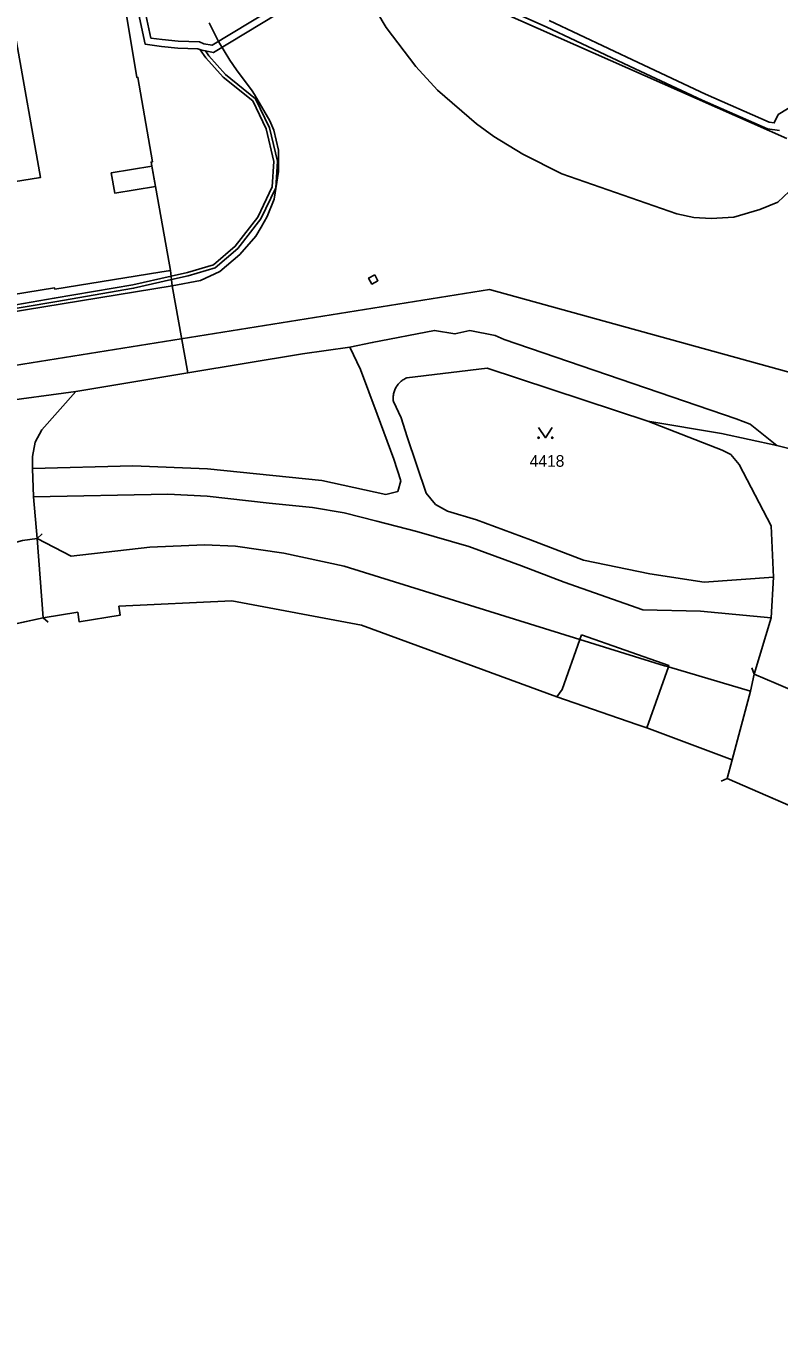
# Model space of a CAD drawing. Extents: x -756746 to -753363, y -1166406 to -1161727.
# Drawn here: x -755909.2 to -755799.5, y -1165864.8 to -1165675.4 of the extents above; entities that cross this region are included whole.
import ezdxf

# ---------------------------------------------------------------- set-up
doc = ezdxf.new("R2010")
doc.units = 0
for name, color, linetype in [('Hranice kat_území', 7, 'Continuous'), ('Hranice parcel', 7, 'Continuous'), ('Parcelní čísla', 7, 'Continuous'), ('Vnitřní kresba', 7, 'Continuous'), ('Věcná břemena k části', 7, 'Continuous'), ('Značky kultur', 7, 'Continuous')]:
    doc.layers.add(name, color=color, linetype=linetype)

msp = doc.modelspace()

# ---------------------------------------------------------------- linework, layer by layer
at = {"layer": 'Hranice kat_území'}
msp.add_lwpolyline([(-755918.05, -1165764.1), (-755906.71, -1165761.65), (-755901.64, -1165760.82), (-755901.42, -1165762.23), (-755895.47, -1165761.26), (-755895.64, -1165759.94), (-755879.22, -1165759.17), (-755860.3, -1165762.72), (-755831.83, -1165773.16), (-755820.21, -1165777.17), (-755818.72, -1165777.67), (-755806.32, -1165782.32), (-755807.02, -1165785.03), (-755793.27, -1165791.01), (-755792.63, -1165788.59), (-755782.86, -1165793.86), (-755783.63, -1165795.05)], dxfattribs=at)
at = {"layer": 'Hranice parcel'}
for p, q in [((-755888.15, -1165711.02), (-755887.88, -1165713.26)), ((-755887.88, -1165713.26), (-755885.6, -1165725.95)), ((-755885.6, -1165725.95), (-755901.93, -1165728.65)), ((-755901.93, -1165728.65), (-755930.75, -1165732.63)), ((-755807.84, -1165734.78), (-755799.82, -1165736.53)), ((-755778.55, -1165741.95), (-755799.82, -1165736.53)), ((-755906.71, -1165761.65), (-755918.05, -1165764.1)), ((-755831.83, -1165773.16), (-755860.3, -1165762.72)), ((-755820.21, -1165777.17), (-755831.83, -1165773.16)), ((-755793.27, -1165791.01), (-755807.02, -1165785.03))]:
    msp.add_line(p, q, dxfattribs=at)
for points in [[(-755888.15, -1165711.02), (-755890.96, -1165695.26), (-755890.77, -1165695.23), (-755892.89, -1165682.93), (-755893.04, -1165682.95), (-755895.64, -1165667.12), (-755895.75, -1165667.18)], [(-755913.22, -1165669.71), (-755919.33, -1165670.81), (-755918.45, -1165676.43), (-755913.19, -1165675.58), (-755911.02, -1165675.23), (-755910.72, -1165676.92), (-755907.09, -1165697.52), (-755934.14, -1165701.81), (-755936.4, -1165702.16), (-755959.68, -1165705.85), (-755961.91, -1165706.21), (-755971.03, -1165707.65), (-755972.55, -1165707.89), (-755973.91, -1165708.11), (-755975.19, -1165700.5), (-755979.91, -1165701.21), (-755981, -1165701.37)], [(-755859.57, -1165670.8), (-755856.71, -1165675.63), (-755852.38, -1165681.34), (-755849.24, -1165684.79), (-755843.57, -1165689.67), (-755841.03, -1165691.51), (-755836.78, -1165694.11), (-755831.14, -1165696.95), (-755814.39, -1165702.78), (-755811.87, -1165703.31), (-755809.35, -1165703.45), (-755806.06, -1165703.26), (-755802.26, -1165702.16), (-755799.67, -1165701.07), (-755796.33, -1165698), (-755795.28, -1165697.56), (-755794.18, -1165696.83), (-755792.13, -1165694.13), (-755790.78, -1165691.41), (-755789.77, -1165688.42), (-755788.21, -1165682.17)], [(-755977.09, -1165725.5), (-755960.24, -1165722.72), (-755960.26, -1165722.56), (-755905.02, -1165713.59), (-755905, -1165713.76), (-755889.67, -1165711.27), (-755888.15, -1165711.02)], [(-755887.88, -1165713.26), (-755976.69, -1165727.8), (-755980.38, -1165726.62)], [(-755799.82, -1165736.53), (-755803.66, -1165733.44), (-755805.7, -1165732.67), (-755839.53, -1165721.11), (-755840.82, -1165720.52), (-755844.51, -1165719.8), (-755846.71, -1165720.29), (-755849.68, -1165719.76), (-755858.74, -1165721.55), (-755861.99, -1165722.19), (-755868.92, -1165723.18), (-755885.6, -1165725.95)], [(-755907.58, -1165750.07), (-755908.12, -1165744.01), (-755908.26, -1165739.89), (-755908.25, -1165738.13), (-755907.87, -1165736.03), (-755906.86, -1165734.24), (-755901.93, -1165728.65)], [(-755807.76, -1165737.2), (-755818.58, -1165733), (-755807.84, -1165734.78)], [(-755803.1, -1165769.84), (-755800.61, -1165761.65), (-755800.3, -1165755.69), (-755800.62, -1165748.26), (-755805.3, -1165739.3), (-755806.48, -1165737.86), (-755807.76, -1165737.2)], [(-755919.43, -1165753.08), (-755919.09, -1165752.96), (-755909.69, -1165750.37), (-755907.58, -1165750.07)], [(-755907.58, -1165750.07), (-755902.59, -1165752.64), (-755891.16, -1165751.34), (-755883.17, -1165750.99), (-755878.67, -1165751.21), (-755871.64, -1165752.2), (-755862.84, -1165754.1), (-755828.51, -1165764.78), (-755816.17, -1165768.61), (-755815.59, -1165768.78), (-755803.62, -1165772.33), (-755803.1, -1165769.84)], [(-755860.3, -1165762.72), (-755879.22, -1165759.17), (-755895.64, -1165759.94), (-755895.47, -1165761.26), (-755901.42, -1165762.23), (-755901.64, -1165760.82), (-755906.71, -1165761.65)], [(-755803.1, -1165769.84), (-755799.88, -1165771.21), (-755789.66, -1165775.57)], [(-755807.02, -1165785.03), (-755806.32, -1165782.32), (-755818.72, -1165777.67), (-755820.21, -1165777.17)]]:
    msp.add_lwpolyline(points, dxfattribs=at)
at = {"layer": 'Vnitřní kresba'}
for p, q in [((-755844.69, -1165671.28), (-755798.33, -1165691.8)), ((-755882.52, -1165674.99), (-755881.15, -1165677.69)), ((-755881.15, -1165677.69), (-755879.51, -1165680.41)), ((-755879.51, -1165680.41), (-755878.5, -1165681.8)), ((-755878.5, -1165681.8), (-755876.26, -1165684.86)), ((-755876.26, -1165684.86), (-755875.88, -1165685.39)), ((-755875.88, -1165685.39), (-755873.67, -1165689.22)), ((-755873.67, -1165689.22), (-755873.08, -1165690.6)), ((-755873.08, -1165690.6), (-755872.39, -1165693.52)), ((-755872.39, -1165693.52), (-755872.41, -1165696.6)), ((-755872.41, -1165696.6), (-755873.05, -1165700.67)), ((-755873.05, -1165700.67), (-755874.03, -1165703.18)), ((-755874.03, -1165703.18), (-755874.95, -1165704.74)), ((-755874.95, -1165704.74), (-755875.71, -1165706.04)), ((-755875.71, -1165706.04), (-755878.02, -1165708.72)), ((-755878.02, -1165708.72), (-755880.96, -1165711.2)), ((-755880.96, -1165711.2), (-755883.76, -1165712.51)), ((-755883.76, -1165712.51), (-755887.88, -1165713.26)), ((-755860.43, -1165725.45), (-755861.99, -1165722.19)), ((-755858.04, -1165731.99), (-755860.43, -1165725.45)), ((-755853.72, -1165726.69), (-755842.01, -1165725.25)), ((-755842.01, -1165725.25), (-755818.58, -1165733)), ((-755854.54, -1165732.52), (-755855.67, -1165730.13)), ((-755855.62, -1165738.55), (-755858.04, -1165731.99)), ((-755853.64, -1165735.28), (-755854.54, -1165732.52)), ((-755850.9, -1165743.48), (-755853.64, -1165735.28)), ((-755908.26, -1165739.89), (-755893.6, -1165739.51)), ((-755893.6, -1165739.51), (-755882.73, -1165739.93)), ((-755854.6, -1165741.67), (-755855.62, -1165738.55)), ((-755882.73, -1165739.93), (-755866.08, -1165741.65)), ((-755866.08, -1165741.65), (-755856.76, -1165743.69)), ((-755855.01, -1165743.25), (-755854.6, -1165741.67)), ((-755908.12, -1165744.01), (-755888.52, -1165743.61)), ((-755888.52, -1165743.61), (-755882.78, -1165743.91)), ((-755856.76, -1165743.69), (-755855.01, -1165743.25)), ((-755849.55, -1165745.15), (-755850.9, -1165743.48)), ((-755882.78, -1165743.91), (-755873.74, -1165744.94)), ((-755873.74, -1165744.94), (-755867.44, -1165745.55)), ((-755867.44, -1165745.55), (-755862.82, -1165746.36)), ((-755847.77, -1165746.12), (-755849.55, -1165745.15)), ((-755862.82, -1165746.36), (-755858.08, -1165747.58)), ((-755843.57, -1165747.37), (-755847.77, -1165746.12)), ((-755835.7, -1165750.3), (-755843.57, -1165747.37)), ((-755858.08, -1165747.58), (-755852.25, -1165749.07)), ((-755852.25, -1165749.07), (-755844.66, -1165751.27)), ((-755906.83, -1165749.41), (-755907.58, -1165750.07)), ((-755906.71, -1165761.65), (-755907.58, -1165750.07)), ((-755844.66, -1165751.27), (-755837.01, -1165754.05)), ((-755827.97, -1165753.26), (-755835.7, -1165750.3)), ((-755837.01, -1165754.05), (-755830.79, -1165756.44)), ((-755818.28, -1165755.22), (-755827.97, -1165753.26)), ((-755830.79, -1165756.44), (-755819.33, -1165760.49)), ((-755810.4, -1165756.43), (-755818.28, -1165755.22)), ((-755800.3, -1165755.69), (-755810.4, -1165756.43)), ((-755819.33, -1165760.49), (-755810.92, -1165760.69)), ((-755810.92, -1165760.69), (-755800.61, -1165761.65)), ((-755905.94, -1165762.29), (-755906.71, -1165761.65)), ((-755828.51, -1165764.78), (-755828.27, -1165764.1)), ((-755828.27, -1165764.1), (-755815.52, -1165768.6)), ((-755831.05, -1165772.06), (-755828.51, -1165764.78)), ((-755815.59, -1165768.78), (-755818.72, -1165777.67)), ((-755815.52, -1165768.6), (-755815.59, -1165768.78)), ((-755803.44, -1165768.9), (-755803.1, -1165769.84)), ((-755831.83, -1165773.16), (-755831.05, -1165772.06)), ((-755806.32, -1165782.32), (-755803.62, -1165772.33)), ((-755807.93, -1165785.44), (-755807.02, -1165785.03))]:
    msp.add_line(p, q, dxfattribs=at)
for points in [[(-755986.09, -1165767.54), (-755986.77, -1165766.07), (-755988.64, -1165737.29), (-755841.65, -1165713.82)], [(-755841.65, -1165713.82), (-755776.03, -1165731.94), (-755617.2, -1165870.13), (-755550.39, -1165868.88), (-755534.18, -1165889.96)], [(-755855.67, -1165730.13), (-755855.69, -1165729.97), (-755855.7, -1165729.82), (-755855.7, -1165729.66), (-755855.7, -1165729.5), (-755855.69, -1165729.34), (-755855.67, -1165729.19), (-755855.64, -1165729.03), (-755855.61, -1165728.88), (-755855.56, -1165728.73), (-755855.51, -1165728.58), (-755855.46, -1165728.43), (-755855.39, -1165728.29), (-755855.32, -1165728.15), (-755855.24, -1165728.01), (-755855.16, -1165727.88), (-755855.07, -1165727.75), (-755854.97, -1165727.62), (-755854.87, -1165727.5), (-755854.76, -1165727.39), (-755854.65, -1165727.28), (-755854.53, -1165727.18), (-755854.4, -1165727.08), (-755854.28, -1165726.99), (-755854.14, -1165726.9), (-755854.01, -1165726.82), (-755853.86, -1165726.75), (-755853.72, -1165726.69)]]:
    msp.add_lwpolyline(points, dxfattribs=at)
at = {"layer": 'Věcná břemena k části'}
for points in [[(-755909.76, -1165592.99), (-755908.37, -1165599.5), (-755908, -1165599.99), (-755907.12, -1165601.78), (-755906.56, -1165602.51), (-755905.72, -1165606.92), (-755906.3, -1165607.99), (-755906.62, -1165610.42), (-755904.85, -1165620.2), (-755905.01, -1165621.06), (-755905.5, -1165621.93), (-755905.26, -1165623.3), (-755904.62, -1165622.39), (-755904.26, -1165622.65), (-755900.86, -1165637.56), (-755898.98, -1165646.66), (-755895.2, -1165662.44), (-755891.82, -1165678.1), (-755889.45, -1165678.42), (-755887.09, -1165678.66)], [(-755861.85, -1165665.98), (-755882.07, -1165678.24), (-755883.28, -1165678.01), (-755883.93, -1165677.76), (-755887.03, -1165677.66), (-755889.33, -1165677.42), (-755890.98, -1165677.2), (-755894.22, -1165662.22)], [(-755887.09, -1165678.66), (-755884.13, -1165678.76), (-755883.56, -1165678.97), (-755881.89, -1165679.3), (-755860.9, -1165666.57)], [(-755786.66, -1165671.17), (-755788.15, -1165677.24), (-755789.23, -1165681.13), (-755790.81, -1165688.15), (-755793.33, -1165687.47), (-755796.26, -1165686.68), (-755798.22, -1165687.49), (-755799.62, -1165688.33), (-755800.17, -1165689.54), (-755800.89, -1165689.43), (-755810.21, -1165685.37), (-755820.02, -1165680.76), (-755832.97, -1165674.64)], [(-755839.84, -1165672.67), (-755833.39, -1165675.54), (-755820.44, -1165681.66), (-755810.67, -1165686.25), (-755801.17, -1165690.39), (-755799.43, -1165690.67)], [(-755913.97, -1165717.12), (-755904.99, -1165715.59), (-755893.51, -1165713.63), (-755887.99, -1165712.36), (-755885.56, -1165711.8), (-755881.61, -1165710.64), (-755878.34, -1165707.84), (-755874.97, -1165703.52), (-755872.81, -1165698.98), (-755872.57, -1165695.12), (-755873.73, -1165690.25), (-755875.76, -1165686.02), (-755880.14, -1165682.5), (-755882.57, -1165679.76), (-755883.06, -1165679.07), (-755883.56, -1165678.97), (-755883.8, -1165678.88), (-755882.97, -1165680.08), (-755880.48, -1165682.86), (-755876.16, -1165686.34), (-755874.21, -1165690.41), (-755873.07, -1165695.16), (-755873.31, -1165698.86), (-755875.39, -1165703.26), (-755878.7, -1165707.5), (-755881.85, -1165710.2), (-755885.68, -1165711.32), (-755888.05, -1165711.86), (-755893.61, -1165713.13), (-755905.07, -1165715.09), (-755914.05, -1165716.62)]]:
    msp.add_lwpolyline(points, dxfattribs=at)
for points in [[(-755890.85, -1165695.86), (-755896.78, -1165696.82), (-755896.25, -1165699.77), (-755890.33, -1165698.81)], [(-755858.39, -1165711.66), (-755859.27, -1165712.14), (-755858.79, -1165713.02), (-755857.91, -1165712.54)]]:
    msp.add_lwpolyline(points, close=True, dxfattribs=at)
at = {"layer": 'Značky kultur'}
msp.add_lwpolyline([(-755834.51, -1165733.91), (-755833.51, -1165735.41), (-755832.51, -1165733.91)], dxfattribs=at)
for centre in [(-755834.51, -1165735.41), (-755832.51, -1165735.41)]:
    msp.add_circle(centre, 0.1, dxfattribs=at)

# ---------------------------------------------------------------- texts
at = {"layer": 'Parcelní čísla'}
msp.add_text('4418', height=1.7, dxfattribs=at).set_placement((-755835.81, -1165739.64))

doc.saveas('drawing.dxf')
